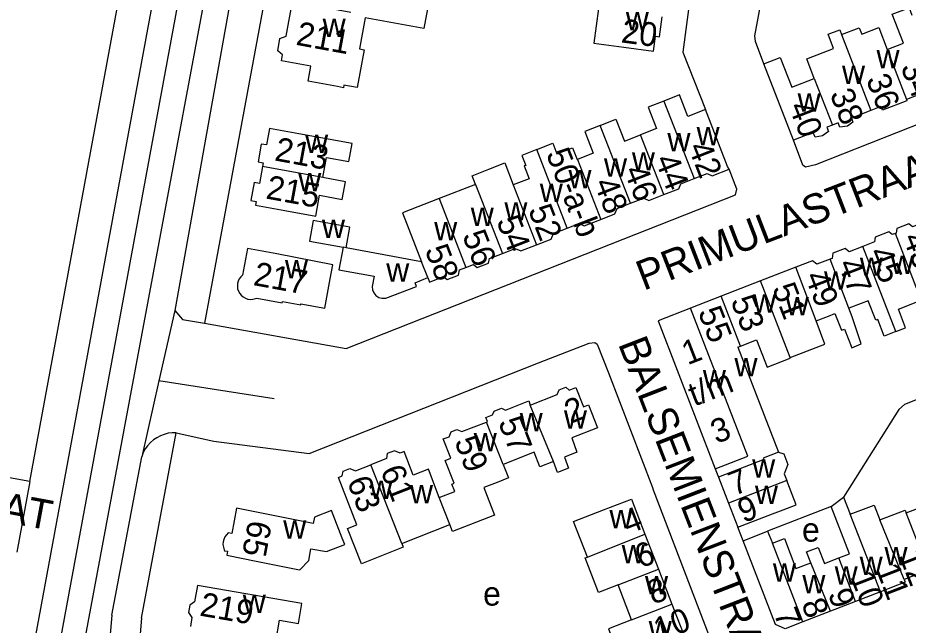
# Model space of a CAD drawing. Extents: x 161258 to 163262, y 380749 to 382054.
# Drawn here: x 161736.2 to 161885.6, y 381130 to 381231.9 of the extents above; entities that cross this region are included whole.
import ezdxf

# ---------------------------------------------------------------- set-up
doc = ezdxf.new("R2010")
doc.units = 0
for name, color, linetype in [('BLT_Basislijn', 7, 'Continuous'), ('BLT_Bebouwing', 7, 'Continuous'), ('BLT_Centroide', 7, 'Continuous'), ('BLT_Huisnummer', 7, 'Continuous'), ('BLT_Huisnummer_ tussenligend', 7, 'Continuous'), ('BLT_Huisnummer_reeks', 7, 'Continuous'), ('BLT_Onderverdeling_panden', 7, 'Continuous'), ('BLT_Straatnaam', 7, 'Continuous'), ('BLT_Vlakafsluiter', 7, 'Continuous')]:
    doc.layers.add(name, color=color, linetype=linetype)

msp = doc.modelspace()

# ---------------------------------------------------------------- linework, layer by layer
at = {"layer": 'BLT_Basislijn'}
for p, q in [((161738.24, 381154.1), (161769.73, 381324.83)), ((161786.63, 381317.86), (161762.57, 381182.82)), ((161779.21, 381167.96), (161759.88, 381171)), ((161756.96, 381131.18), (161762.78, 381162.29)), ((161762.78, 381162.29), (161769.11, 381160.87)), ((161751.99, 381131.71), (161756.99, 381158.27)), ((161738.24, 381154.1), (161736.02, 381142.28)), ((161872.68, 381149.92), (161861.98, 381145.77)), ((161857.88, 381144.18), (161857.02, 381146.43)), ((161751.99, 381131.71), (161750.47, 381113.79)), ((161756.96, 381131.18), (161754.96, 381107.52))]:
    msp.add_line(p, q, dxfattribs=at)
for points in [[(161738.24, 381154.1), (161670.18, 381166.42), (161668.97, 381166.79), (161665.61, 381168.82), (161662.28, 381172.86), (161661.64, 381174.21), (161660.92, 381178.04), (161659.81, 381246.47), (161660.44, 381266.89), (161669.22, 381333.28), (161669.7, 381333.55), (161709.05, 381328.69), (161710.22, 381328.66), (161710.93, 381332.07), (161711.56, 381332.42), (161769.73, 381324.83)], [(161779.51, 381323.45), (161738.07, 381099.04), (161732.89, 381072.3)], [(161783.84, 381322.64), (161743.98, 381109.19), (161741.35, 381090.28)], [(161793.34, 381321.17), (161792.04, 381312.74), (161767.53, 381180.66)], [(161774.85, 381318.89), (161763.77, 381261.52), (161730.62, 381082.27)], [(161855.69, 381286.08), (161847.79, 381226.12), (161851.56, 381216.5)], [(161861.39, 381224.15), (161859.97, 381227.91), (161859.85, 381228.88), (161862.21, 381241.48)], [(161897.19, 381217.94), (161870.06, 381207.22), (161868.33, 381206.84), (161867.92, 381207.18), (161866.34, 381211.37)], [(161767.53, 381180.66), (161791.3, 381176.41), (161856.62, 381202.22), (161856.86, 381203.14), (161855.56, 381206.5)], [(161963.76, 381197.7), (161900, 381172.95), (161884.96, 381167.05), (161884, 381166.18), (161874.74, 381151.5)], [(161762.57, 381182.82), (161763.81, 381181.29), (161767.53, 381180.66)], [(161769.11, 381160.87), (161785.09, 381158.81), (161823.55, 381174.03), (161832.08, 381177.3), (161833.03, 381177.4), (161833.42, 381177.14), (161835.33, 381172.35), (161842.67, 381153.08), (161842.81, 381152.71)], [(161762.78, 381162.29), (161762.09, 381162.28), (161761.41, 381162.19), (161760.75, 381162.02), (161760.12, 381161.78), (161759.52, 381161.46), (161758.95, 381161.08), (161758.44, 381160.63), (161757.98, 381160.12), (161757.59, 381159.57), (161757.26, 381158.97), (161756.99, 381158.27)], [(161842.81, 381152.71), (161855.68, 381119.13), (161850.66, 381073.99), (161850.13, 381071.84), (161849.56, 381070.92), (161848.82, 381070.59), (161847.92, 381070.54), (161846.1, 381070.94), (161830.18, 381078.78)]]:
    msp.add_lwpolyline(points, dxfattribs=at)
at = {"layer": 'BLT_Bebouwing'}
for p, q in [((161866.34, 381211.37), (161861.39, 381224.15)), ((161813.01, 381203.95), (161806.88, 381201.56)), ((161803.94, 381190.98), (161791.28, 381193.3)), ((161866.75, 381190.06), (161860.82, 381187.76)), ((161860.82, 381187.76), (161854.2, 381185.19)), ((161853.76, 381154.86), (161855.45, 381150.48)), ((161872.68, 381149.92), (161874.74, 381151.5)), ((161874.74, 381151.5), (161875.85, 381148.61)), ((161839.16, 381151.15), (161841.42, 381145.27)), ((161855.45, 381150.48), (161857.02, 381146.43)), ((161885.26, 381148.84), (161889.59, 381150.51)), ((161880.83, 381147.67), (161885.08, 381149.31)), ((161885.08, 381149.31), (161885.26, 381148.84)), ((161800.62, 381143.73), (161808.69, 381146.89)), ((161831.76, 381141.43), (161829.46, 381147.41)), ((161841.42, 381145.27), (161843.68, 381139.4)), ((161857.88, 381144.18), (161861.98, 381145.77)), ((161861.98, 381145.77), (161862.82, 381143.76)), ((161843.68, 381139.4), (161845.94, 381133.53)), ((161888.75, 381139.16), (161884.91, 381137.67)), ((161839.18, 381130.92), (161836.92, 381136.8)), ((161880.92, 381135.58), (161876.75, 381133.97)), ((161876.75, 381133.97), (161872.57, 381132.36))]:
    msp.add_line(p, q, dxfattribs=at)
for points in [[(161805.28, 381235.22), (161804.34, 381230.07), (161794.47, 381231.88), (161793.52, 381226.66), (161794.3, 381226.51), (161793.14, 381220.18), (161790.9, 381220.59), (161790.82, 381220.17), (161789.83, 381220.35), (161784.91, 381221.25), (161785.37, 381223.75), (161780.43, 381224.65), (161780.62, 381225.68), (161779.82, 381226.36), (161780.19, 381228.42), (161781.21, 381228.79), (161782.28, 381234.61), (161787.2, 381233.71), (161792.1, 381232.81)], [(161833.6, 381233.44), (161832.82, 381227.65), (161837.9, 381226.97), (161842.85, 381226.3), (161843.19, 381228.79), (161843.86, 381228.7), (161844.31, 381232.05)], [(161882.05, 381226.55), (161884.78, 381227.61), (161882.89, 381232.48), (161885.73, 381233.57), (161886.2, 381232.36)], [(161869.82, 381221.73), (161868.56, 381224.99), (161873.07, 381226.74), (161872.14, 381229.14), (161874.09, 381229.89), (161874.4, 381229.08)], [(161874.4, 381229.08), (161877.36, 381230.23), (161877.78, 381229.14), (161880.65, 381230.25), (161882.05, 381226.55)], [(161861.39, 381224.15), (161864.13, 381225.21), (161866.05, 381220.27), (161869.82, 381221.73)], [(161890.68, 381220.76), (161888.58, 381219.95), (161888.75, 381219.51), (161885.3, 381218.17)], [(161851.56, 381216.5), (161848.64, 381215.36), (161847.24, 381218.96), (161844.61, 381217.93)], [(161844.61, 381217.93), (161841.98, 381216.91), (161843.38, 381213.31), (161840.68, 381212.26)], [(161885.3, 381218.17), (161885.37, 381217.98), (161881.26, 381216.38), (161881.02, 381217), (161879.34, 381216.35)], [(161855.56, 381206.5), (161855.29, 381206.93), (161851.56, 381216.5)], [(161879.34, 381216.35), (161876.05, 381215.07), (161876.31, 381214.39), (161875.38, 381213.7), (161874.11, 381213.55), (161873.84, 381214.26), (161872.87, 381213.89)], [(161833.89, 381213.83), (161836.56, 381214.87), (161837.98, 381211.21), (161840.68, 381212.26)], [(161787.36, 381205.1), (161787.98, 381208.46), (161791.76, 381207.77), (161792.31, 381210.78), (161783.35, 381212.42), (161778.43, 381213.32), (161777.92, 381210.56), (161777.05, 381210.72), (161776.51, 381207.74), (161777.38, 381207.58), (161777.27, 381206.95)], [(161833.89, 381213.83), (161831.33, 381212.84), (161832.76, 381209.16), (161830.1, 381208.12)], [(161872.87, 381213.89), (161871.92, 381213.52), (161872.2, 381212.8), (161871.18, 381212.09), (161869.96, 381211.86), (161869.66, 381212.65), (161866.34, 381211.37)], [(161823.27, 381209.79), (161820.76, 381208.81), (161821.42, 381207.12), (161821.15, 381207.05), (161821.99, 381204.89), (161819.33, 381203.85)], [(161823.27, 381209.79), (161825.97, 381210.84), (161826.66, 381209.06), (161829.24, 381210.1), (161830.04, 381208.1), (161830.1, 381208.12)], [(161777.27, 381206.95), (161776.74, 381204.07), (161775.86, 381204.24), (161775.31, 381201.27), (161776.19, 381201.1), (161776.07, 381200.46), (161780.99, 381199.56), (161786.18, 381198.61), (161786.83, 381202.14), (161790.65, 381201.44), (161791.2, 381204.4), (161787.36, 381205.1)], [(161813.01, 381203.95), (161812.44, 381205.41), (161815.23, 381206.5), (161817.94, 381207.55), (161819.33, 381203.85)], [(161849.68, 381204.92), (161851.84, 381205.76), (161852.7, 381205.39), (161855.56, 381206.5)], [(161844.59, 381202.24), (161847.09, 381203.21), (161847.46, 381204.06), (161849.68, 381204.92)], [(161838.98, 381200.77), (161841.21, 381201.64), (161842.08, 381201.26), (161844.59, 381202.24)], [(161806.88, 381201.56), (161800.74, 381199.17), (161803.94, 381190.98)], [(161834.01, 381198.08), (161836.35, 381198.99), (161836.75, 381199.9), (161838.98, 381200.77)], [(161791.28, 381193.3), (161791.92, 381196.75), (161785.77, 381197.88), (161785.14, 381194.42), (161790.79, 381193.39)], [(161828.39, 381196.63), (161830.36, 381197.39), (161831.24, 381197.01), (161834.01, 381198.08)], [(161888.73, 381197.77), (161886.33, 381196.84), (161885.71, 381197.34), (161883.7, 381196.56), (161883.58, 381195.79), (161883.43, 381195.73)], [(161823.24, 381193.82), (161825.66, 381194.76), (161826.08, 381195.73), (161828.39, 381196.63)], [(161883.43, 381195.73), (161882.9, 381195.52), (161882.33, 381195.99), (161880.06, 381195.11), (161879.94, 381194.3), (161877.98, 381193.55)], [(161776.3, 381184.88), (161780.58, 381184.1), (161780.61, 381184.3), (161783.68, 381183.74), (161783.71, 381183.92), (161787.71, 381183.19), (161788.61, 381188.11), (161789.04, 381190.45), (161779.65, 381192.3), (161774.73, 381193.2), (161773.91, 381188.74)], [(161790.79, 381193.39), (161790.09, 381189.61), (161795.99, 381188.53), (161795.66, 381186.83), (161795.7, 381186.26), (161795.93, 381185.74), (161796.28, 381185.31), (161796.75, 381184.99), (161797.3, 381184.84), (161797.94, 381184.89), (161803.12, 381186.84), (161802.86, 381187.46), (161804.97, 381188.32)], [(161817.53, 381192.37), (161819.67, 381193.21), (161820.61, 381192.79), (161823.24, 381193.82)], [(161877.98, 381193.55), (161875.7, 381192.66), (161875.01, 381193.21), (161872.96, 381192.42), (161872.83, 381191.54), (161872.51, 381191.41)], [(161811.38, 381190.01), (161812.64, 381190.5), (161813.29, 381189.98), (161815.2, 381190.72), (161815.32, 381191.51), (161817.53, 381192.37)], [(161872.51, 381191.41), (161870.28, 381190.55), (161869.54, 381191.14), (161866.75, 381190.06)], [(161773.91, 381188.74), (161773.6, 381188.44), (161773.35, 381188.1), (161773.17, 381187.71), (161773.06, 381187.3), (161773.04, 381186.87), (161773.09, 381186.45), (161773.22, 381186.04), (161773.43, 381185.67), (161773.7, 381185.34), (161774.02, 381185.06), (161774.4, 381184.86), (161774.8, 381184.72), (161775.22, 381184.66), (161775.65, 381184.69), (161776.06, 381184.79), (161776.3, 381184.88)], [(161804.97, 381188.32), (161805.27, 381187.56), (161807.64, 381188.48), (161808.26, 381187.98), (161810.16, 381188.72), (161810.29, 381189.59), (161811.38, 381190.01)], [(161854.2, 381185.19), (161849.07, 381183.2)], [(161883.5, 381179.26), (161881.57, 381178.51), (161880.48, 381181.3), (161880.15, 381181.17), (161878.89, 381184.43), (161877.67, 381183.96), (161875.62, 381183.16)], [(161883.5, 381179.26), (161885.16, 381179.91), (161883.96, 381183.02), (161887.76, 381184.5)], [(161849.07, 381183.2), (161843.61, 381181.08), (161853.22, 381156.24)], [(161870.13, 381181.05), (161872.23, 381181.87), (161873.28, 381182.28), (161874.37, 381179.47), (161874.9, 381179.67), (161876.11, 381176.55), (161877.72, 381177.18), (161876.18, 381181.72), (161875.62, 381183.16)], [(161865.76, 381174.92), (161871.61, 381177.17), (161870.13, 381181.05)], [(161856.98, 381176.63), (161857.43, 381176.81)], [(161856.98, 381176.63), (161863.82, 381159.01)], [(161857.43, 381176.8), (161860.14, 381177.86), (161861.91, 381173.31), (161865.8, 381174.82), (161865.76, 381174.92)], [(161822.17, 381166.94), (161826.69, 381168.71), (161827.03, 381169.49), (161828.12, 381169.92), (161828.72, 381169.44), (161829.84, 381169.88), (161831.1, 381166.66), (161831.95, 381166.99), (161833.48, 381163.12), (161829.13, 381161.43), (161830.02, 381159.01), (161827.95, 381158.19)], [(161814.84, 381164.09), (161815.02, 381164.15), (161814.74, 381164.86), (161815.83, 381165.29), (161816.11, 381165.93), (161817.33, 381166.4), (161818.02, 381166.1), (161821.95, 381167.65), (161822.17, 381166.94)], [(161806.9, 381151.45), (161809.5, 381152.46), (161809.02, 381153.69), (161809.41, 381153.84), (161807.92, 381157.65), (161808.84, 381158.01), (161807.57, 381161.25), (161808.56, 381161.63), (161808.92, 381162.46), (161809.88, 381162.83), (161810.71, 381162.47), (161814.84, 381164.09)], [(161806.9, 381151.45), (161805.09, 381156.16), (161802.56, 381155.17), (161801, 381159.14), (161800.34, 381158.88), (161799.43, 381159.28), (161798.18, 381158.79), (161798.05, 381157.95), (161795.45, 381156.93)], [(161826.06, 381157.45), (161823.77, 381156.55), (161822.81, 381159.01), (161817.62, 381156.98)], [(161863.82, 381159.01), (161864.7, 381158.74), (161865.39, 381156.97), (161864.77, 381155.42), (161865.22, 381154.26)], [(161827.95, 381158.19), (161828.62, 381156.35), (161826.76, 381155.62), (161826.06, 381157.45)], [(161800.62, 381143.73), (161800.88, 381143.07), (161793.88, 381140.3), (161791.53, 381146.23), (161793.09, 381146.84), (161789.99, 381154.78), (161790.65, 381155.04), (161790.78, 381155.86), (161791.93, 381156.31), (161792.84, 381155.91), (161795.45, 381156.93)], [(161817.62, 381156.98), (161818.51, 381154.7), (161816.62, 381153.96), (161814.38, 381153.09), (161816.18, 381148.49), (161809.14, 381145.74), (161808.69, 381146.89)], [(161853.22, 381156.24), (161853.76, 381154.86)], [(161857.02, 381146.43), (161862.83, 381148.68), (161864.61, 381149.38), (161866.79, 381150.22), (161866.12, 381151.94), (161865.22, 381154.26)], [(161829.46, 381147.41), (161834.49, 381149.35), (161839.16, 381151.15)], [(161873.95, 381141.29), (161875.74, 381141.98), (161872.68, 381149.92)], [(161875.85, 381148.61), (161879.88, 381150.16), (161880.83, 381147.67)], [(161770.88, 381142.49), (161771.4, 381142.41), (161771.28, 381141.74), (161776.18, 381140.76), (161783.16, 381139.36), (161783.54, 381139.29), (161785.04, 381140.85), (161785.39, 381142.81), (161788.02, 381142.36), (161791.05, 381143.54), (161790.64, 381144.59), (161788.82, 381149.24), (161785.96, 381148.12), (161785.78, 381147.09), (161772.88, 381149.63), (161772.14, 381145.4), (161771.51, 381145.51)], [(161771.51, 381145.51), (161771.2, 381145.19), (161770.94, 381144.82), (161770.76, 381144.4), (161770.66, 381143.97), (161770.63, 381143.52), (161770.69, 381143.07), (161770.82, 381142.64), (161770.88, 381142.49)], [(161867.92, 381130.55), (161864.94, 381129.41), (161863.31, 381130.13), (161857.88, 381144.18)], [(161862.82, 381143.76), (161864.82, 381144.54), (161866.76, 381139.52), (161869.23, 381140.48)], [(161869.23, 381140.48), (161868.54, 381142.3), (161870.5, 381143.05), (161871.54, 381140.36), (161873.95, 381141.29)], [(161836.92, 381136.8), (161833.62, 381135.48), (161831.39, 381141.28), (161831.76, 381141.43)], [(161779.49, 381127.27), (161780.11, 381130.83), (161783.27, 381130.28), (161783.85, 381133.63), (161766.33, 381136.66), (161765.86, 381133.95), (161765.04, 381133.37), (161764.82, 381132.11), (161765.4, 381131.28), (161765.15, 381129.81)], [(161884.91, 381137.67), (161885.09, 381137.2), (161880.92, 381135.58)], [(161845.94, 381133.53), (161848.2, 381127.65), (161845.24, 381126.51)], [(161872.57, 381132.36), (161867.92, 381130.55)], [(161839.18, 381130.92), (161835.3, 381129.37), (161836.8, 381125.49), (161838.15, 381121.97)]]:
    msp.add_lwpolyline(points, dxfattribs=at)
at = {"layer": 'BLT_Onderverdeling_panden'}
for p, q in [((161874.4, 381229.08), (161879.34, 381216.35)), ((161882.05, 381226.55), (161885.3, 381218.17)), ((161869.82, 381221.73), (161872.87, 381213.89)), ((161844.61, 381217.93), (161849.68, 381204.92)), ((161838.98, 381200.77), (161833.89, 381213.83)), ((161844.59, 381202.24), (161840.68, 381212.26)), ((161828.39, 381196.63), (161823.27, 381209.79)), ((161830.1, 381208.12), (161834.01, 381198.08)), ((161787.36, 381205.1), (161777.27, 381206.95)), ((161813.01, 381203.95), (161817.53, 381192.37)), ((161819.33, 381203.85), (161823.24, 381193.82)), ((161806.88, 381201.56), (161811.38, 381190.01)), ((161887.76, 381184.5), (161883.43, 381195.73)), ((161791.28, 381193.3), (161790.79, 381193.39)), ((161883.5, 381179.26), (161877.98, 381193.55)), ((161804.97, 381188.32), (161803.94, 381190.98)), ((161875.62, 381183.16), (161872.51, 381191.41)), ((161870.13, 381181.05), (161866.75, 381190.06)), ((161865.76, 381174.92), (161860.82, 381187.76)), ((161857.43, 381176.8), (161854.2, 381185.19)), ((161826.06, 381157.45), (161822.17, 381166.94)), ((161817.62, 381156.98), (161814.84, 381164.09)), ((161800.62, 381143.73), (161795.45, 381156.93)), ((161865.22, 381154.26), (161855.45, 381150.48)), ((161808.69, 381146.89), (161806.9, 381151.45)), ((161880.92, 381135.58), (161875.85, 381148.61)), ((161889.15, 381138.74), (161885.26, 381148.84)), ((161884.91, 381137.67), (161880.83, 381147.67)), ((161831.76, 381141.43), (161841.42, 381145.27)), ((161867.92, 381130.55), (161862.82, 381143.76)), ((161876.75, 381133.97), (161873.95, 381141.29)), ((161836.92, 381136.8), (161843.68, 381139.4)), ((161872.57, 381132.36), (161869.23, 381140.48)), ((161839.18, 381130.92), (161845.94, 381133.53))]:
    msp.add_line(p, q, dxfattribs=at)
for points in [[(161853.22, 381156.24), (161858.67, 381158.34), (161849.07, 381183.2)], [(161863.82, 381159.01), (161861.26, 381158.02), (161861.34, 381157.8), (161853.76, 381154.86)]]:
    msp.add_lwpolyline(points, dxfattribs=at)
at = {"layer": 'BLT_Vlakafsluiter'}
for p, q in [((161762.57, 381182.82), (161759.88, 381171)), ((161759.88, 381171), (161756.99, 381158.27))]:
    msp.add_line(p, q, dxfattribs=at)

# ---------------------------------------------------------------- texts
at = {"layer": 'BLT_Centroide'}
for s, p in [('w', (161838.21, 381229.81)), ('w', (161787.35, 381228.66)), ('w', (161880.27, 381223.41)), ('w', (161874.48, 381220.8)), ('w', (161867.03, 381216.14)), ('w', (161845.19, 381209.47)), ('w', (161850.08, 381210.52)), ('w', (161784.41, 381209.22)), ('w', (161834.55, 381205.22)), ('w', (161839.23, 381206.28)), ('w', (161783.25, 381202.78)), ('w', (161828.59, 381203.3)), ('w', (161823.78, 381201)), ('w', (161817.84, 381197.89)), ('w', (161812.2, 381196.98)), ('w', (161787.23, 381194.95)), ('w', (161806.06, 381194.56)), ('w', (161877.47, 381188.61)), ('w', (161882.66, 381188.94)), ('w', (161781.02, 381188.19)), ('w', (161798.02, 381187.62)), ('w', (161871.47, 381186.28)), ('w', (161859.55, 381182.44)), ('w', (161865.05, 381181.98)), ('w', (161856.44, 381171.73)), ('w', (161851.14, 381169.73)), ('w', (161820.41, 381162.55)), ('w', (161827.83, 381162.97)), ('w', (161812.7, 381159.16)), ('w', (161859.41, 381154.75)), ('w', (161795.23, 381151.2)), ('w', (161802, 381150.44)), ('w', (161859.87, 381150.34)), ('w', (161835.46, 381146.28)), ('w', (161780.73, 381144.5)), ('e', (161867.77, 381144.02)), ('w', (161837.52, 381140.38)), ('w', (161881.61, 381140.05)), ('w', (161877.44, 381138.44)), ('w', (161862.89, 381137.3)), ('w', (161873.25, 381136.83)), ('w', (161841.43, 381135.16)), ('w', (161867.83, 381135.36)), ('e', (161814.27, 381133.29)), ('w', (161773.95, 381132.06)), ('w', (161842.05, 381127.62))]:
    msp.add_text(s, height=4, dxfattribs=at).set_placement(p)
at = {"layer": 'BLT_Huisnummer'}
for s, rotation, p in [('211', 349.6203, (161782.73, 381227.38)), ('20', 352.3699, (161837.3, 381227.78)), ('36', 291.2046, (161878.46, 381221.58)), ('40', 291.1882, (161865.49, 381217.01)), ('213', 349.6013, (161779.14, 381207.98)), ('42', 291.2847, (161848.6, 381210.21)), ('46', 291.2877, (161837.84, 381206.28)), ('215', 349.6203, (161777.68, 381201.6)), ('54', 291.2898, (161816.45, 381197.83)), ('43', 291.2096, (161884.62, 381195.01)), ('58', 291.2823, (161804.44, 381192.96)), ('217', 349.615, (161775.57, 381187.07)), ('47', 291.2115, (161873.73, 381190.64)), ('51', 291.2115, (161862.7, 381186.53)), ('55', 291.2188, (161850.27, 381182.58)), ('2', 21.3621, (161828.89, 381163.74)), ('57', 291.3566, (161816.75, 381164.08)), ('59', 291.3558, (161809.4, 381160.86)), ('61', 291.3616, (161796.99, 381155.97)), ('7', 21.2013, (161856.38, 381151.68)), ('63', 291.3609, (161791.37, 381154.13)), ('9', 21.2119, (161857.94, 381147.12)), ('4', 21.0597, (161838.59, 381145.23)), ('65', 259.4054, (161774.92, 381147.78)), ('12', 291.1442, (161883.93, 381141.79)), ('11', 291.1442, (161880.09, 381139.48)), ('10', 291.1414, (161875.8, 381138.18)), ('219', 350.1358, (161766.58, 381131.63)), ('9', 290.9144, (161872.07, 381135.3)), ('8', 291.1442, (161867.61, 381133.63)), ('10', 21.0686, (161843.85, 381127.21))]:
    msp.add_text(s, height=4, rotation=rotation, dxfattribs=at).set_placement(p)
at = {"layer": 'BLT_Huisnummer_ tussenligend'}
for s, rotation, p in [('34', 291.2062, (161884.27, 381223.65)), ('38', 291.2046, (161872.39, 381219.14)), ('44', 291.2847, (161843.04, 381208.13)), ('48', 291.2877, (161832.81, 381204.19)), ('52', 291.2921, (161821.78, 381199.69)), ('56', 291.2898, (161810.73, 381195.39)), ('45', 291.2096, (161878.89, 381192.58)), ('49', 291.2115, (161868.18, 381188.55)), ('53', 291.2188, (161855.75, 381184.44)), ('6', 21.0597, (161840.68, 381139.5)), ('8', 21.0597, (161842.77, 381133.42))]:
    msp.add_text(s, height=4, rotation=rotation, dxfattribs=at).set_placement(p)
at = {"layer": 'BLT_Huisnummer_reeks'}
for s, rotation, p in [('50-a-b', 291.2899, (161824.78, 381209.12)), ('1', 21.1654, (161848.56, 381173.59)), ('t/m', 21.1654, (161849.68, 381166.66)), ('3', 21.1654, (161853.41, 381160.39)), ('7', 291.1412, (161862.97, 381132))]:
    msp.add_text(s, height=4, rotation=rotation, dxfattribs=at).set_placement(p)
at = {"layer": 'BLT_Straatnaam'}
for s, rotation, p in [('PRIMULASTRAAT', 21.1263, (161841.19, 381186.08)), ('BALSEMIENSTRAAT', 291.1356, (161836.86, 381177.23)), ('GERARD BRUNINGSTRAAT', 349.4803, (161655.28, 381161.91))]:
    msp.add_text(s, height=5, rotation=rotation, dxfattribs=at).set_placement(p)

doc.saveas('drawing.dxf')
